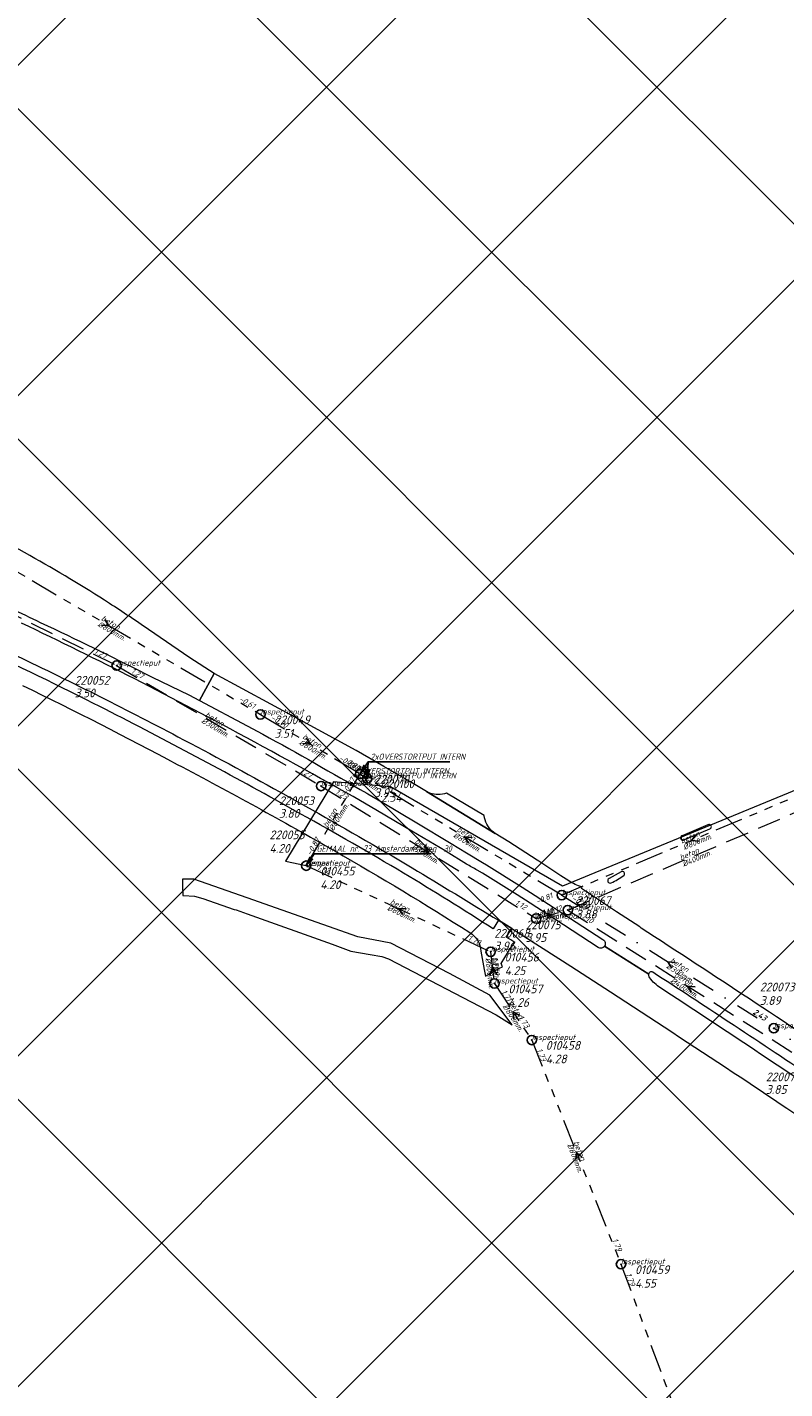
# Model space of a CAD drawing. Extents: x 148869 to 161638, y 453607 to 469810.
# Tile 406 of 656: x 153953 to 154115, y 463610 to 463901. Entities that reach past the tile are written whole.
import ezdxf
from ezdxf.lldxf.tags import DXFTag

# ---------------------------------------------------------------- set-up
doc = ezdxf.new("R2010")
doc.units = 0
doc.header["$PDMODE"] = 32
doc.header["$PDSIZE"] = 2
for name, pattern in [('RI-GWA', [18.45, 6, -1.8, 1.75, -1.8, 1.75, -1.8, 1.75, -1.8]), ('RI-HWA', [7.4, 5, -2.4]), ('RI-VWA', [11, 5, -3, 0, -3])]:
    doc.linetypes.add(name, pattern=pattern)
doc.layers.get('0').update_dxf_attribs({"linetype": 'CONTINUOUS'})
doc.layers.get('DEFPOINTS').update_dxf_attribs({"linetype": 'CONTINUOUS'})
for name, color, linetype in [('2023 hatch', 90, 'CONTINUOUS'), ('B-OI-AANPIJLING', 1, 'CONTINUOUS'), ('B-OI-GEMAAL', 30, 'CONTINUOUS')]:
    doc.layers.add(name, color=color, linetype=linetype)
for name, color, linetype, lineweight in [('B-OI-RI-BIJZONDERDERHEDEN-T18', 134, 'CONTINUOUS', 18), ('B-OI-RI-GWA-MATERIAAL-T18', 10, 'CONTINUOUS', 18), ('B-OI-RI-GWA-PUTDEKSELHOOGTE-T25', 10, 'CONTINUOUS', 25), ('B-OI-RI-GWA_BOB-T18', 10, 'CONTINUOUS', 18), ('B-OI-RI-GWA_DIAMETER-T18', 10, 'CONTINUOUS', 18), ('B-OI-RI-GWA_PUTNUMMER-T18', 10, 'CONTINUOUS', 18), ('B-OI-RI-GWA_RIOOLPUT-S', 10, 'CONTINUOUS', 25), ('B-OI-RI-GWA_TRANSPORTLEIDING-G', 10, 'RI-GWA', 18), ('B-OI-RI-HWA-BOB-T18', 150, 'CONTINUOUS', 18), ('B-OI-RI-HWA-MATERIAAL-T18', 150, 'CONTINUOUS', 18), ('B-OI-RI-HWA-PUTDEKSELHOOGTE-T25', 150, 'CONTINUOUS', 25), ('B-OI-RI-HWA-PUTNUMMER-T25', 150, 'CONTINUOUS', 25), ('B-OI-RI-HWA_DIAMETER-T18', 150, 'CONTINUOUS', 18), ('B-OI-RI-HWA_RIOOLPUT-S', 150, 'CONTINUOUS', 25), ('B-OI-RI-HWA_TRANSPORTLEIDING-G', 150, 'RI-HWA', 18), ('B-OI-RI-PERSLEIDING-G-niet meenemen', 190, 'RI-PERS', 18), ('B-OI-RI-STROOMRICHTING-S', 252, 'CONTINUOUS', 25), ('B-OI-RI-VWA-BOB-T18', 34, 'CONTINUOUS', 18), ('B-OI-RI-VWA-DIAMETER-T18', 34, 'CONTINUOUS', 18), ('B-OI-RI-VWA-MATERIAAL-T18', 34, 'CONTINUOUS', 18), ('B-OI-RI-VWA_PUTDEKSELHOOGTE-T25', 34, 'CONTINUOUS', 25), ('B-OI-RI-VWA_PUTNUMMER-T25', 34, 'CONTINUOUS', 25), ('B-OI-RI-VWA_RIOOLPUT-S', 34, 'CONTINUOUS', 25), ('B-OI-RI-VWA_TRANSPORTLEIDING-G', 34, 'RI-VWA', 18), ('B-RO-VH-VERHARDING_ASFALT-GV', 251, 'CONTINUOUS', 18), ('B-RO-VH-VERHARDING_GESLOTEN-GV', 251, 'CONTINUOUS', 18)]:
    doc.layers.add(name, color=color, linetype=linetype, lineweight=lineweight)
doc.styles.add('NLCS-ISO-M500-T18_CURSIEF', font='NLCS-ISO.ttf', dxfattribs={"oblique": 15, "height": 0.9})
doc.styles.add('NLCS-ISO-M750-T25_CURSIEF', font='NLCS-ISO.ttf', dxfattribs={"oblique": 15, "height": 1.875})
tags = doc.linetypes.add('RI-PERS', pattern='A,7,-2,["P",Standard,S=1.8,R=0,X=-0.5,Y=-0.9],-2,7,-2,[102,NLCS.SHX,S=1,R=180,X=0,Y=0],-2', length=22).pattern_tags.tags
tags[6] = DXFTag(74, 10)

# ---------------------------------------------------------------- blocks, each defined once
blk = doc.blocks.new('ACMAP_ANN_TEMPLATE_vwa-diam')
at = {"color": 0, "linetype": 'ByBlock', "style": 'NLCS-ISO-M500-T18_CURSIEF', "oblique": 15}
blk.add_attdef('vwa-diam', (0.3, -1.3), '', height=1.2, dxfattribs=at)
blk = doc.blocks.new('ACMAP_ANN_TEMPLATE_vwa-materiaal')
at = {"color": 0, "linetype": 'ByBlock', "style": 'NLCS-ISO-M500-T18_CURSIEF', "oblique": 15}
blk.add_attdef('vwa-mat', (0.3, 0.2), '', height=1.2, dxfattribs=at)
blk = doc.blocks.new('ACMAP_ANN_TEMPLATE_vwa-nap-l')
at = {"color": 0, "linetype": 'ByBlock', "style": 'NLCS-ISO-M500-T18_CURSIEF', "oblique": 15}
blk.add_attdef('vwa-nap-l', (3.3, 0.2), '', height=1.2, dxfattribs=at)
blk = doc.blocks.new('ACMAP_ANN_TEMPLATE_vwa-nap-r')
at = {"color": 0, "linetype": 'ByBlock', "style": 'NLCS-ISO-M500-T18_CURSIEF', "oblique": 15}
blk.add_attdef('vwa-nap-r', (-5.6, 0.2), '', height=1.2, dxfattribs=at)
blk = doc.blocks.new('ACMAP_ANN_TEMPLATE_hwa-diam')
at = {"color": 0, "linetype": 'ByBlock', "style": 'NLCS-ISO-M500-T18_CURSIEF', "oblique": 15}
blk.add_attdef('hwa-diam', (-3.7, -1.3), '', height=1.2, dxfattribs=at)
blk = doc.blocks.new('ACMAP_ANN_TEMPLATE_hwa-materiaal')
at = {"color": 0, "linetype": 'ByBlock', "style": 'NLCS-ISO-M500-T18_CURSIEF', "oblique": 15}
blk.add_attdef('hwa-mat', (-3.7, 0.2), '', height=1.2, dxfattribs=at)
blk = doc.blocks.new('ACMAP_ANN_TEMPLATE_hwa-nap-l')
at = {"color": 0, "linetype": 'ByBlock', "style": 'NLCS-ISO-M500-T18_CURSIEF', "oblique": 15}
blk.add_attdef('hwa-nap-l', (3.3, 0.2), '', height=1.2, dxfattribs=at)
blk = doc.blocks.new('ACMAP_ANN_TEMPLATE_hwa-nap-r')
at = {"color": 0, "linetype": 'ByBlock', "style": 'NLCS-ISO-M500-T18_CURSIEF', "oblique": 15}
blk.add_attdef('hwa-nap-r', (-5.6, 0.2), '', height=1.2, dxfattribs=at)
blk = doc.blocks.new('ACMAP_ANN_TEMPLATE_gwa-diam')
at = {"color": 0, "linetype": 'ByBlock', "style": 'NLCS-ISO-M500-T18_CURSIEF', "oblique": 15}
blk.add_attdef('gwa-diam', (-2.2, -1.3), '', height=1.2, dxfattribs=at)
blk = doc.blocks.new('ACMAP_ANN_TEMPLATE_gwa-materiaal')
at = {"color": 0, "linetype": 'ByBlock', "style": 'NLCS-ISO-M500-T18_CURSIEF', "oblique": 15}
blk.add_attdef('gwa-mat', (-2.2, 0.2), '', height=1.2, dxfattribs=at)
blk = doc.blocks.new('ACMAP_ANN_TEMPLATE_gwa-nap-l')
at = {"color": 0, "linetype": 'ByBlock', "style": 'NLCS-ISO-M500-T18_CURSIEF', "oblique": 15}
blk.add_attdef('gwa-nap-l', (2.3, 0.2), '', height=1.2, dxfattribs=at)
blk = doc.blocks.new('ACMAP_ANN_TEMPLATE_gwa-nap-r')
at = {"color": 0, "linetype": 'ByBlock', "style": 'NLCS-ISO-M500-T18_CURSIEF', "oblique": 15}
blk.add_attdef('gwa-nap-r', (-5.6, 0.2), '', height=1.2, dxfattribs=at)
blk = doc.blocks.new('ACMAP_ANN_TEMPLATE_hwa-puth')
at = {"color": 0, "linetype": 'ByBlock', "style": 'NLCS-ISO-M750-T25_CURSIEF', "oblique": 15}
blk.add_attdef('hwa-puth', (-9, -6.8), '', height=1.88, dxfattribs=at)
blk = doc.blocks.new('ACMAP_ANN_TEMPLATE_hwa-putnr')
at = {"color": 0, "linetype": 'ByBlock', "style": 'NLCS-ISO-M750-T25_CURSIEF', "oblique": 15}
blk.add_attdef('hwa-putnr', (-9, -4.1), '', height=1.88, dxfattribs=at)
blk = doc.blocks.new('ACMAP_ANN_TEMPLATE_type knoop')
at = {"layer": 'DEFPOINTS', "style": 'NLCS-ISO-M500-T18_CURSIEF', "oblique": 15}
blk.add_attdef('type_knoop', (0, 0), '', height=1.2, dxfattribs=at)
blk = doc.blocks.new('ACMAP_ANN_TEMPLATE_gwa-puth')
at = {"color": 0, "linetype": 'ByBlock', "style": 'NLCS-ISO-M750-T25_CURSIEF', "oblique": 15}
blk.add_attdef('gwa-puth', (3, -5), '', height=1.88, dxfattribs=at)
blk = doc.blocks.new('ACMAP_ANN_TEMPLATE_gwa-putnr')
at = {"color": 0, "linetype": 'ByBlock', "style": 'NLCS-ISO-M750-T25_CURSIEF', "oblique": 15}
blk.add_attdef('gwa-putnr', (3, -2.1), '', height=1.88, dxfattribs=at)
blk = doc.blocks.new('ACMAP_ANN_TEMPLATE_vwa-puth')
at = {"color": 0, "linetype": 'ByBlock', "style": 'NLCS-ISO-M750-T25_CURSIEF', "oblique": 15}
blk.add_attdef('vwa-puth', (-3, 5), '', height=1.88, dxfattribs=at)
blk = doc.blocks.new('ACMAP_ANN_TEMPLATE_vwa-putnr')
at = {"color": 0, "linetype": 'ByBlock', "style": 'NLCS-ISO-M750-T25_CURSIEF', "oblique": 15}
blk.add_attdef('vaw-putnr', (-3, 7.9), '', height=1.88, dxfattribs=at)

msp = doc.modelspace()

# ---------------------------------------------------------------- hatches: boundary and pattern name
at = {"layer": '2023 hatch'}
h = msp.add_hatch(dxfattribs=at)
h.set_pattern_fill('L45L135', color=256, scale=49.98)
h.set_pattern_definition([(45, (0, 0), (-35.341197, 35.341197), []), (135, (0, 0), (-35.341197, -35.341197), [])])
h.paths.add_polyline_path([(155033.65, 463387.49), (154736.21, 463174.82), (154703.82, 463157.03), (154669.13, 463116.73), (154497.36, 463128.81), (154485.96, 463103.35), (154403, 462810.28), (154029.41, 462913.19), (153921.91, 462926.36), (153533.06, 462959.92), (153521.58, 463046.87), (153065.73, 463131.59), (152840.09, 463157.69), (152602.55, 463321.62), (152457.44, 463373.38), (152283.77, 463566.95), (152230.15, 463641.33), (152156.25, 463699.58), (152012.16, 463887.19), (152009.38, 463939.89), (151991.35, 464191.03), (152103.19, 464343.83), (152153.39, 464455.21), (152151.03, 464561.94), (152249.45, 464811.76), (152130.92, 465032.5), (152332.42, 465169.93), (152738.18, 465252.75), (152947.54, 465152.17), (153150.32, 465023.39), (153302.02, 464886.05), (153728.6, 464650.43), (153874.6, 464567.83), (153954.88, 464501.43), (153988.94, 464472.57), (154027.82, 464422.75), (154193.47, 464138.07), (154280.01, 463968.67), (154339.28, 463993.19), (154494.94, 463873.13), (154622.49, 463821.49), (154755.92, 463721.99), (154868.72, 463597.28)])

# ---------------------------------------------------------------- linework, layer by layer
at = {"layer": 'B-OI-AANPIJLING', "color": 251, "flags": 128}
for points in [[(154024.2, 463741.6), (154025.56, 463742.94), (154024.93, 463743.37), (154024.2, 463741.6), (154025.03, 463743.3), (154025.14, 463743.23), (154024.2, 463741.6), (154025.35, 463743.09), (154025.46, 463743.01), (154024.2, 463741.6), (154025.88, 463744.11), (154043.35, 463744.11)], [(154025.7, 463740.6), (154026.18, 463742.45), (154025.42, 463742.49), (154025.7, 463740.6), (154025.54, 463742.49), (154025.67, 463742.48), (154025.7, 463740.6), (154025.93, 463742.47), (154026.05, 463742.46), (154025.7, 463740.6), (154025.88, 463744.11)], [(154012.64, 463721.92), (154014, 463723.26), (154013.37, 463723.69), (154012.64, 463721.92), (154013.47, 463723.62), (154013.58, 463723.55), (154012.64, 463721.92), (154013.79, 463723.41), (154013.9, 463723.33), (154012.64, 463721.92), (154014.32, 463724.43), (154039.38, 463724.43)]]:
    msp.add_lwpolyline(points, dxfattribs=at)
at = {"layer": 'B-OI-GEMAAL'}
msp.add_point((154012.64, 463721.92), dxfattribs=at)
at = {"layer": 'B-OI-RI-GWA_RIOOLPUT-S', "color": 251}
for p in [(154002.84, 463754.29), (154024.2, 463741.6), (154025.7, 463740.6), (154012.64, 463721.92), (154012.64, 463721.92), (154067.31, 463715.61), (154052.1, 463703.5), (154052.9, 463696.7), (154060.9, 463684.6), (154080, 463636.6)]:
    msp.add_point(p, dxfattribs=at)
at = {"layer": 'B-OI-RI-GWA_TRANSPORTLEIDING-G', "color": 251}
for p, q in [((153938.03, 463792.27), (154002.84, 463754.29)), ((154002.84, 463754.29), (154024.2, 463741.6)), ((154012.64, 463721.92), (154024.2, 463741.6)), ((154024.2, 463741.6), (154025.7, 463740.6)), ((154067.31, 463715.61), (154025.7, 463740.6)), ((154122.82, 463738.97), (154067.31, 463715.61)), ((154012.64, 463721.92), (154052.1, 463703.5)), ((154052.1, 463703.5), (154052.9, 463696.7)), ((154052.9, 463696.7), (154060.9, 463684.6)), ((154060.9, 463684.6), (154080, 463636.6)), ((154080, 463636.6), (154104.7, 463570))]:
    msp.add_line(p, q, dxfattribs=at)
at = {"layer": 'B-OI-RI-HWA_RIOOLPUT-S', "color": 251}
for p in [(153972.06, 463764.75), (154015.8, 463738.97), (154061.86, 463710.6), (154068.6, 463712.4)]:
    msp.add_point(p, dxfattribs=at)
at = {"layer": 'B-OI-RI-HWA_TRANSPORTLEIDING-G', "color": 251}
for p, q in [((153927.28, 463787), (153972.06, 463764.75)), ((153972.06, 463764.75), (154015.8, 463738.97)), ((154015.8, 463738.97), (154061.86, 463710.6)), ((154068.6, 463712.4), (154124, 463736.2)), ((154061.86, 463710.6), (154068.6, 463712.4)), ((154068.6, 463712.4), (154119.99, 463679.87))]:
    msp.add_line(p, q, dxfattribs=at)
at = {"layer": 'B-OI-RI-PERSLEIDING-G-niet meenemen'}
for p, q in [((154208.5, 463775.7), (154067.5, 463717.5)), ((154018.46, 463739.84), (154008.21, 463722.91)), ((154030.7, 463738.8), (154018.46, 463739.84)), ((154067.5, 463717.5), (154030.7, 463738.8)), ((154008.21, 463722.91), (154012.64, 463721.92))]:
    msp.add_line(p, q, dxfattribs=at)
at = {"layer": 'B-OI-RI-STROOMRICHTING-S', "color": 251}
for points in [[(153969.55, 463774.63), (153970.42, 463773.28), (153968.83, 463773.39)], [(154012.64, 463749.3), (154013.52, 463747.94), (154011.9, 463748.06)], [(154026.67, 463740.88), (154024.95, 463741.1), (154025.82, 463739.59)], [(154037.98, 463726.15), (154038.83, 463724.78), (154037.23, 463724.93)], [(154048.11, 463727.98), (154046.51, 463728.1), (154047.36, 463726.75)], [(154096.11, 463728.51), (154095.07, 463727.29), (154096.67, 463727.18)], [(154033.98, 463712.75), (154032.36, 463712.71), (154033.36, 463711.45)], [(154063.52, 463711.85), (154065.23, 463711.5), (154063.92, 463710.34)], [(154053.45, 463698.64), (154052.49, 463700.1), (154051.9, 463698.46)], [(154091.61, 463701.2), (154090.01, 463701.36), (154090.85, 463699.98)], [(154095.89, 463695.97), (154094.29, 463696.14), (154095.12, 463694.76)], [(154058.29, 463689.85), (154056.89, 463690.65), (154057.08, 463689.05)], [(154071.64, 463659.53), (154070.45, 463660.6), (154070.3, 463659)]]:
    msp.add_lwpolyline(points, dxfattribs=at)
at = {"layer": 'B-OI-RI-VWA_RIOOLPUT-S'}
msp.add_point((154112.71, 463687.11), dxfattribs=at)
at = {"layer": 'B-OI-RI-VWA_TRANSPORTLEIDING-G', "color": 251}
for p in [(154067.31, 463715.61), (154159.91, 463655.91)]:
    msp.add_line(p, (154112.71, 463687.11), dxfattribs=at)
at = {"layer": 'B-RO-VH-VERHARDING_ASFALT-GV', "flags": 128}
for points in [[(153953.45, 463788.31), (153942.48, 463794.47), (153926.95, 463803.2), (153924.13, 463804.77), (153910.48, 463812.21)], [(153979.63, 463762.26), (153987.52, 463758.49), (153989.81, 463757.27), (153992.95, 463763.04), (153987.71, 463766.41), (153978.86, 463772.46)], [(153994.62, 463752.14), (153975.98, 463761.88)], [(154068.8, 463718.7), (154067.13, 463719.77), (154065.21, 463721.05), (154062.44, 463722.9), (154062.05, 463723.13), (154056.02, 463727.01), (154053.07, 463728.84), (154038.37, 463737.79), (154034.79, 463739.94), (154029.25, 463743.15), (154023.3, 463746.6), (154011.12, 463753.23), (153992.95, 463763.04), (153989.81, 463757.27), (154000, 463751.87), (154003.32, 463750.07)], [(154006.99, 463737.71), (154012.46, 463734.67)], [(154039.12, 463737.43), (154038.37, 463737.79), (154053.07, 463728.84), (154052.42, 463729.34)], [(154011.48, 463732.96), (154006.02, 463736.02)], [(154046.94, 463722.26), (154042.56, 463724.96), (154042.52, 463724.99), (154035.22, 463729.31), (154027.88, 463733.66), (154022.7, 463736.7)], [(154025.59, 463737.42), (154025.83, 463737.28), (154028.9, 463735.54), (154036.29, 463731.11), (154043.65, 463726.67), (154046.96, 463724.65), (154050.39, 463722.59), (154051.24, 463722.08), (154058.82, 463717.29), (154061.62, 463715.51), (154076.14, 463706.11)], [(154050.7, 463732.63), (154042.64, 463737.43)], [(154098.96, 463730.73), (154098.78, 463730.73), (154098.6, 463730.68), (154093.08, 463728.34), (154093.04, 463728.33), (154093.01, 463728.31), (154092.97, 463728.29), (154092.94, 463728.26), (154092.91, 463728.23), (154092.88, 463728.21), (154092.85, 463728.17), (154092.83, 463728.14), (154092.81, 463728.1), (154092.79, 463728.06), (154092.78, 463728.02), (154092.77, 463727.98), (154092.76, 463727.94), (154092.76, 463727.9), (154092.76, 463727.86), (154092.76, 463727.81), (154092.77, 463727.77), (154092.78, 463727.73), (154092.8, 463727.69), (154092.82, 463727.66), (154092.84, 463727.62), (154092.86, 463727.59), (154092.89, 463727.55), (154092.92, 463727.52), (154092.95, 463727.5), (154092.99, 463727.47), (154093.02, 463727.45), (154093.06, 463727.43), (154093.1, 463727.42), (154093.14, 463727.41), (154093.18, 463727.4), (154093.22, 463727.4), (154093.27, 463727.4), (154093.31, 463727.4), (154093.35, 463727.41), (154093.39, 463727.42)], [(154093.39, 463727.42), (154093.46, 463727.45), (154099.04, 463729.78)], [(154075.09, 463704.42), (154067.69, 463709.29), (154060.54, 463713.87), (154057.76, 463715.66), (154050.36, 463720.28), (154049.21, 463720.95)], [(154080.07, 463720.63), (154077.44, 463719.14)], [(154084.03, 463708.84), (154079.06, 463712.07), (154071.52, 463717.03), (154071.7, 463717.32)], [(154050.02, 463703.6), (154050.7, 463699.66), (154050.97, 463698.28), (154054.02, 463699.96), (154054.62, 463700.28), (154054.35, 463700.96), (154055.92, 463703.56), (154056.02, 463703.73), (154057.25, 463705.46), (154056.39, 463706.01), (154055.45, 463706.63), (154056.62, 463708.46), (154053.8, 463710.22), (154052.62, 463708.39)], [(154053.8, 463710.22), (154056.62, 463708.46), (154069.23, 463700.43), (154077.75, 463694.91)], [(154076.49, 463704.72), (154085.96, 463698.72)], [(154085.96, 463698.72), (154076.49, 463704.72)]]:
    msp.add_lwpolyline(points, dxfattribs=at)
at = {"layer": 'B-RO-VH-VERHARDING_ASFALT-GV'}
for points in [[(153970.53, 463778.05, 0.016051), (153953.45, 463788.31)], [(153944.66, 463779.35, 0.004176), (153957.29, 463773.24)], [(153978.86, 463772.46, 0.009626), (153970.53, 463778.05)], [(153975.98, 463761.88, 0.00486), (153951.72, 463773.84)], [(153957.29, 463773.24, -0.009071), (153979.63, 463762.26)], [(153967.11, 463756.65, 0.008689), (153940.03, 463769.72)], [(153949.37, 463767.46, -0.010134), (153985.16, 463749.53)], [(153951.94, 463760.47, -0.01079), (153985.02, 463743.6)], [(154006.02, 463736.02, 0.010156), (153967.11, 463756.65)], [(154022.7, 463736.7, 0.004034), (153994.62, 463752.14)], [(153985.16, 463749.53, -0.006236), (154006.99, 463737.71)], [(154003.32, 463750.07, -0.007361), (154025.59, 463737.42)], [(153985.02, 463743.6, -0.009319), (154018.74, 463725.06)], [(154012.46, 463734.67, -0.007699), (154035.27, 463721.46)], [(154042.64, 463737.43, -0.170026), (154039.12, 463737.43)], [(154033.42, 463720.34, 0.009522), (154011.48, 463732.96)], [(154052.42, 463729.34, -0.184269), (154050.7, 463732.63)], [(154099.04, 463729.78, 0.722568), (154098.96, 463730.73)], [(154018.74, 463725.06, -0.012083), (154047.66, 463707.6)], [(154052.62, 463708.39, 0.009396), (154033.42, 463720.34)], [(154035.27, 463721.46, -0.00265), (154053.8, 463710.22)], [(154049.21, 463720.95, 0.00062), (154046.94, 463722.26)], [(154080.6, 463719.82, 0.916793), (154080.07, 463720.63)], [(154071.7, 463717.32, -0.080034), (154068.8, 463718.7)], [(154077.44, 463719.14, 0.418251), (154077.2, 463718.48)], [(154077.2, 463718.48, 0.420317), (154077.87, 463718.26)], [(154077.87, 463718.26, 0.062421), (154080.6, 463719.82)], [(154084.3, 463708.57, -0.085845), (154084.03, 463708.84)], [(154130.54, 463678.05, 0.003795), (154084.3, 463708.57)], [(154047.66, 463707.6, -0.248534), (154050.02, 463703.6)], [(154076.14, 463706.11, -0.422784), (154076.49, 463704.72)], [(154076.49, 463704.72, -0.422779), (154075.09, 463704.42)], [(154086.14, 463697.91, -0.219664), (154085.96, 463698.72)], [(154085.96, 463698.72, -0.087993), (154086.09, 463699.03)], [(154086.09, 463699.03, -0.428105), (154086.78, 463699.18)], [(154088.43, 463695.75, -0.078884), (154086.14, 463697.91)], [(154086.78, 463699.18, -0.002858), (154103.11, 463688.49)], [(154077.75, 463694.91, -0.002136), (154104.03, 463677.68)], [(154126.45, 463670.49, 0.003305), (154088.43, 463695.75)], [(154103.11, 463688.49, -0.004604), (154138.19, 463664.88)], [(154104.03, 463677.68, -0.003603), (154126.96, 463662.26)]]:
    msp.add_lwpolyline(points, format="xyb", dxfattribs=at)
at = {"layer": 'B-RO-VH-VERHARDING_GESLOTEN-GV', "flags": 128}
msp.add_lwpolyline([(153986.13, 463719.04), (153986.14, 463718.62), (153986.18, 463717.35), (153986.23, 463715.76), (153986.24, 463715.55), (153986.4, 463715.54), (153988.74, 463715.36), (153990.52, 463714.87), (153997.2, 463712.53), (153997.61, 463712.44), (154000, 463711.58), (154018.15, 463705.12), (154022.18, 463703.62), (154026.31, 463702.89), (154028.84, 463702.5), (154030.26, 463702.01), (154053.25, 463689.99), (154056.68, 463687.87), (154051.92, 463694.2), (154043.26, 463698.86), (154030.77, 463705.31), (154023.65, 463706.7), (154000, 463715.02), (153988.58, 463719.03), (153986.74, 463719.04)], close=True, dxfattribs=at)

# ---------------------------------------------------------------- block references
at = {"layer": 'B-OI-RI-GWA-MATERIAAL-T18', "color": 251}
for p, rotation in [((153970.43, 463773.28), 329.6288155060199), ((154013.52, 463747.94), 329.2854055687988), ((154024.95, 463741.1), 326.3099324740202), ((154018.42, 463731.76), 59.57009311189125), ((154046.51, 463728.1), 329.0119501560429), ((154095.07, 463727.29), 22.82257869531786), ((154032.37, 463712.71), 334.976747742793), ((154052.5, 463700.1), 276.7098368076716), ((154056.9, 463690.65), 303.4709642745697), ((154070.45, 463660.6), 291.6984337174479)]:
    msp.add_blockref('ACMAP_ANN_TEMPLATE_gwa-materiaal', p, dxfattribs=dict(at, rotation=rotation)).add_auto_attribs({'gwa-mat': 'beton'})
at = {"layer": 'B-OI-RI-GWA-PUTDEKSELHOOGTE-T25', "color": 251}
for p, values in [((154002.84, 463754.29), {'gwa-puth': '3.51'}), ((154024.2, 463741.6), {'gwa-puth': '3.95'}), ((154025.7, 463740.6), {'gwa-puth': '2.34'}), ((154001.76, 463729.68), {'gwa-puth': '4.20'}), ((154012.64, 463721.92), {'gwa-puth': '4.20'}), ((154067.31, 463715.61), {'gwa-puth': '3.88'}), ((154052.1, 463703.5), {'gwa-puth': '4.25'}), ((154052.9, 463696.7), {'gwa-puth': '4.26'}), ((154060.9, 463684.6), {'gwa-puth': '4.28'}), ((154080, 463636.6), {'gwa-puth': '4.55'})]:
    msp.add_blockref('ACMAP_ANN_TEMPLATE_gwa-puth', p, dxfattribs=at).add_auto_attribs(values)
at = {"layer": 'B-OI-RI-GWA_BOB-T18', "color": 251}
for name, p, rotation, values in [('ACMAP_ANN_TEMPLATE_gwa-nap-r', (154002.84, 463754.29), 329.6288155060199, {'gwa-nap-r': '-0.61'}), ('ACMAP_ANN_TEMPLATE_gwa-nap-l', (154002.84, 463754.29), 329.2854055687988, {'gwa-nap-l': '-0.70'}), ('ACMAP_ANN_TEMPLATE_gwa-nap-r', (154024.2, 463741.6), 329.2854055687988, {'gwa-nap-r': '-0.87'}), ('ACMAP_ANN_TEMPLATE_gwa-nap-r', (154025.7, 463740.6), 329.0119501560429, {'gwa-nap-r': '-0.87'}), ('ACMAP_ANN_TEMPLATE_gwa-nap-r', (154025.7, 463740.6), 326.3099324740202, {'gwa-nap-r': '0.87'}), ('ACMAP_ANN_TEMPLATE_gwa-nap-r', (154024.2, 463741.6), 59.57009311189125, {'gwa-nap-r': '-0.87'}), ('ACMAP_ANN_TEMPLATE_gwa-nap-l', (154024.2, 463741.6), 326.3099324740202, {'gwa-nap-l': '-0.87'}), ('ACMAP_ANN_TEMPLATE_gwa-nap-l', (154012.64, 463721.92), 59.57009311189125, {'gwa-nap-l': '-0.87'}), ('ACMAP_ANN_TEMPLATE_gwa-nap-l', (154012.64, 463721.92), 334.976747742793, {'gwa-nap-l': '1.64'}), ('ACMAP_ANN_TEMPLATE_gwa-nap-r', (154067.31, 463715.61), 22.82257869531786, {'gwa-nap-r': '-0.81'}), ('ACMAP_ANN_TEMPLATE_gwa-nap-l', (154067.31, 463715.61), 329.0119501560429, {'gwa-nap-l': '-0.80'}), ('ACMAP_ANN_TEMPLATE_gwa-nap-r', (154052.1, 463703.5), 334.976747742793, {'gwa-nap-r': '1.70'}), ('ACMAP_ANN_TEMPLATE_gwa-nap-r', (154052.9, 463696.7), 276.7098368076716, {'gwa-nap-r': '1.71'}), ('ACMAP_ANN_TEMPLATE_gwa-nap-l', (154052.1, 463703.5), 276.7098368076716, {'gwa-nap-l': '1.70'}), ('ACMAP_ANN_TEMPLATE_gwa-nap-l', (154052.9, 463696.7), 303.4709642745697, {'gwa-nap-l': '1.71'}), ('ACMAP_ANN_TEMPLATE_gwa-nap-r', (154060.9, 463684.6), 303.4709642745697, {'gwa-nap-r': '1.73'}), ('ACMAP_ANN_TEMPLATE_gwa-nap-l', (154060.9, 463684.6), 291.6984337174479, {'gwa-nap-l': '1.73'}), ('ACMAP_ANN_TEMPLATE_gwa-nap-r', (154080, 463636.6), 291.6984337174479, {'gwa-nap-r': '1.79'}), ('ACMAP_ANN_TEMPLATE_gwa-nap-l', (154080, 463636.6), 290.3483501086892, {'gwa-nap-l': '1.79'})]:
    msp.add_blockref(name, p, dxfattribs=dict(at, rotation=rotation)).add_auto_attribs(values)
at = {"layer": 'B-OI-RI-GWA_DIAMETER-T18', "color": 251}
for p, rotation in [((153970.43, 463773.28), 329.6288155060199), ((154013.52, 463747.94), 329.2854055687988), ((154024.95, 463741.1), 326.3099324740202), ((154018.42, 463731.76), 59.57009311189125), ((154046.51, 463728.1), 329.0119501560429), ((154095.07, 463727.29), 22.82257869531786), ((154032.37, 463712.71), 334.976747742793), ((154052.5, 463700.1), 276.7098368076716), ((154056.9, 463690.65), 303.4709642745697), ((154070.45, 463660.6), 291.6984337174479)]:
    msp.add_blockref('ACMAP_ANN_TEMPLATE_gwa-diam', p, dxfattribs=dict(at, rotation=rotation)).add_auto_attribs({'gwa-diam': '%%c800mm.'})
at = {"layer": 'B-OI-RI-GWA_PUTNUMMER-T18', "color": 251}
for p, values in [((154002.84, 463754.29), {'gwa-putnr': '220049'}), ((154024.2, 463741.6), {'gwa-putnr': '220070'}), ((154025.7, 463740.6), {'gwa-putnr': '220100'}), ((154001.76, 463729.68), {'gwa-putnr': '220055'}), ((154012.64, 463721.92), {'gwa-putnr': '010455'}), ((154067.31, 463715.61), {'gwa-putnr': '220067'}), ((154052.1, 463703.5), {'gwa-putnr': '010456'}), ((154052.9, 463696.7), {'gwa-putnr': '010457'}), ((154060.9, 463684.6), {'gwa-putnr': '010458'}), ((154080, 463636.6), {'gwa-putnr': '010459'})]:
    msp.add_blockref('ACMAP_ANN_TEMPLATE_gwa-putnr', p, dxfattribs=at).add_auto_attribs(values)
at = {"layer": 'B-OI-RI-HWA-BOB-T18', "color": 251}
for name, p, rotation, values in [('ACMAP_ANN_TEMPLATE_hwa-nap-r', (153972.06, 463764.75), 333.5784313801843, {'hwa-nap-r': '1.27'}), ('ACMAP_ANN_TEMPLATE_hwa-nap-l', (153972.06, 463764.75), 329.4852486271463, {'hwa-nap-l': '1.27'}), ('ACMAP_ANN_TEMPLATE_hwa-nap-r', (154015.8, 463738.97), 329.4852486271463, {'hwa-nap-r': '1.27'}), ('ACMAP_ANN_TEMPLATE_hwa-nap-l', (154015.8, 463738.97), 328.3695999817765, {'hwa-nap-l': '1.23'}), ('ACMAP_ANN_TEMPLATE_hwa-nap-r', (154061.86, 463710.6), 328.3695999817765, {'hwa-nap-r': '1.12'}), ('ACMAP_ANN_TEMPLATE_hwa-nap-l', (154068.6, 463712.4), 23.24849971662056, {'hwa-nap-l': '1.10'}), ('ACMAP_ANN_TEMPLATE_hwa-nap-r', (154068.6, 463712.4), 14.95257905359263, {'hwa-nap-r': '1.10'}), ('ACMAP_ANN_TEMPLATE_hwa-nap-l', (154061.86, 463710.6), 14.95257905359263, {'hwa-nap-l': '1.12'}), ('ACMAP_ANN_TEMPLATE_hwa-nap-l', (154068.6, 463712.4), 327.6660861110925, {'hwa-nap-l': '1.10'})]:
    msp.add_blockref(name, p, dxfattribs=dict(at, rotation=rotation)).add_auto_attribs(values)
at = {"layer": 'B-OI-RI-HWA-MATERIAAL-T18', "color": 251}
for p, rotation in [((153993.93, 463751.86), 329.4852486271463), ((154038.83, 463724.78), 328.3695999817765), ((154096.3, 463724.3), 23.24849971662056), ((154065.23, 463711.5), 14.95257905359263), ((154094.3, 463696.14), 327.6660861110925)]:
    msp.add_blockref('ACMAP_ANN_TEMPLATE_hwa-materiaal', p, dxfattribs=dict(at, rotation=rotation)).add_auto_attribs({'hwa-mat': 'beton'})
at = {"layer": 'B-OI-RI-HWA-PUTDEKSELHOOGTE-T25', "color": 251}
for p, values in [((153972.06, 463764.75), {'hwa-puth': '3.50'}), ((154015.8, 463738.97), {'hwa-puth': '3.80'}), ((154061.86, 463710.6), {'hwa-puth': '3.96'}), ((154068.6, 463712.4), {'hwa-puth': '3.95'}), ((154119.99, 463679.87), {'hwa-puth': '3.85'})]:
    msp.add_blockref('ACMAP_ANN_TEMPLATE_hwa-puth', p, dxfattribs=at).add_auto_attribs(values)
at = {"layer": 'B-OI-RI-HWA-PUTNUMMER-T25', "color": 251}
for p, values in [((153972.06, 463764.75), {'hwa-putnr': '220052'}), ((154015.8, 463738.97), {'hwa-putnr': '220053'}), ((154068.6, 463712.4), {'hwa-putnr': '220075'}), ((154061.86, 463710.6), {'hwa-putnr': '220068'}), ((154119.99, 463679.87), {'hwa-putnr': '220076'})]:
    msp.add_blockref('ACMAP_ANN_TEMPLATE_hwa-putnr', p, dxfattribs=at).add_auto_attribs(values)
at = {"layer": 'B-OI-RI-HWA_DIAMETER-T18', "color": 251}
for p, rotation, values in [((153993.93, 463751.86), 329.4852486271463, {'hwa-diam': '%%c300mm.'}), ((154038.83, 463724.78), 328.3695999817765, {'hwa-diam': '%%c300mm.'}), ((154096.3, 463724.3), 23.24849971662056, {'hwa-diam': '%%c400mm.'}), ((154065.23, 463711.5), 14.95257905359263, {'hwa-diam': '%%c400mm.'}), ((154094.3, 463696.14), 327.6660861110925, {'hwa-diam': '%%c400mm.'})]:
    msp.add_blockref('ACMAP_ANN_TEMPLATE_hwa-diam', p, dxfattribs=dict(at, rotation=rotation)).add_auto_attribs(values)
at = {"layer": 'B-OI-RI-VWA-BOB-T18', "color": 251}
for name, p, rotation, values in [('ACMAP_ANN_TEMPLATE_vwa-nap-l', (154067.31, 463715.61), 327.8813169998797, {'vwa-nap-l': '2.29'}), ('ACMAP_ANN_TEMPLATE_vwa-nap-r', (154112.71, 463687.11), 327.8813169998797, {'vwa-nap-r': '2.43'}), ('ACMAP_ANN_TEMPLATE_vwa-nap-r', (154112.71, 463687.11), 326.5346206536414, {'vwa-nap-r': '2.43'})]:
    msp.add_blockref(name, p, dxfattribs=dict(at, rotation=rotation)).add_auto_attribs(values)
at = {"layer": 'B-OI-RI-VWA-DIAMETER-T18', "color": 251, "rotation": 327.8813169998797}
msp.add_blockref('ACMAP_ANN_TEMPLATE_vwa-diam', (154090.01, 463701.36), dxfattribs=at).add_auto_attribs({'vwa-diam': '%%c300mm.'})
at = {"layer": 'B-OI-RI-VWA-MATERIAAL-T18', "color": 251, "rotation": 327.8813169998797}
msp.add_blockref('ACMAP_ANN_TEMPLATE_vwa-materiaal', (154090.01, 463701.36), dxfattribs=at).add_auto_attribs({'vwa-mat': 'beton'})
at = {"layer": 'B-OI-RI-VWA_PUTDEKSELHOOGTE-T25', "color": 251}
msp.add_blockref('ACMAP_ANN_TEMPLATE_vwa-puth', (154112.71, 463687.11), dxfattribs=at).add_auto_attribs({'vwa-puth': '3.89'})
at = {"layer": 'B-OI-RI-VWA_PUTNUMMER-T25', "color": 251}
msp.add_blockref('ACMAP_ANN_TEMPLATE_vwa-putnr', (154112.71, 463687.11), dxfattribs=at).add_auto_attribs({'vaw-putnr': '220073'})
at = {"layer": 'DEFPOINTS'}
for p, values in [((153972.06, 463764.75), {'type_knoop': 'inspectieput'}), ((154002.84, 463754.29), {'type_knoop': 'inspectieput'}), ((154024.2, 463741.6), {'type_knoop': 'OVERSTORTPUT INTERN'}), ((154025.7, 463740.6), {'type_knoop': 'OVERSTORTPUT INTERN'}), ((154015.8, 463738.97), {'type_knoop': 'inspectieput'}), ((154012.64, 463721.92), {'type_knoop': 'gemaal'}), ((154012.64, 463721.92), {'type_knoop': 'inspectieput'}), ((154067.31, 463715.61), {'type_knoop': 'inspectieput'}), ((154061.86, 463710.6), {'type_knoop': 'inspectieput'}), ((154068.6, 463712.4), {'type_knoop': 'inspectieput'}), ((154052.1, 463703.5), {'type_knoop': 'inspectieput'}), ((154052.9, 463696.7), {'type_knoop': 'inspectieput'}), ((154112.71, 463687.11), {'type_knoop': 'inspectieput'}), ((154060.9, 463684.6), {'type_knoop': 'inspectieput'}), ((154080, 463636.6), {'type_knoop': 'inspectieput'})]:
    msp.add_blockref('ACMAP_ANN_TEMPLATE_type knoop', p, dxfattribs=at).add_auto_attribs(values)

# ---------------------------------------------------------------- texts
at = {"layer": 'B-OI-RI-BIJZONDERDERHEDEN-T18', "color": 251, "style": 'NLCS-ISO-M500-T18_CURSIEF', "oblique": 15, "width": 0.8}
for s, p in [('2xOVERSTORTPUT INTERN', (154026.39, 463744.57)), ('GEMAAL nr. 73 Amsterdamseweg  30', (154014.83, 463724.89))]:
    msp.add_text(s, height=1.35, dxfattribs=at).set_placement(p)

doc.saveas('drawing.dxf')
